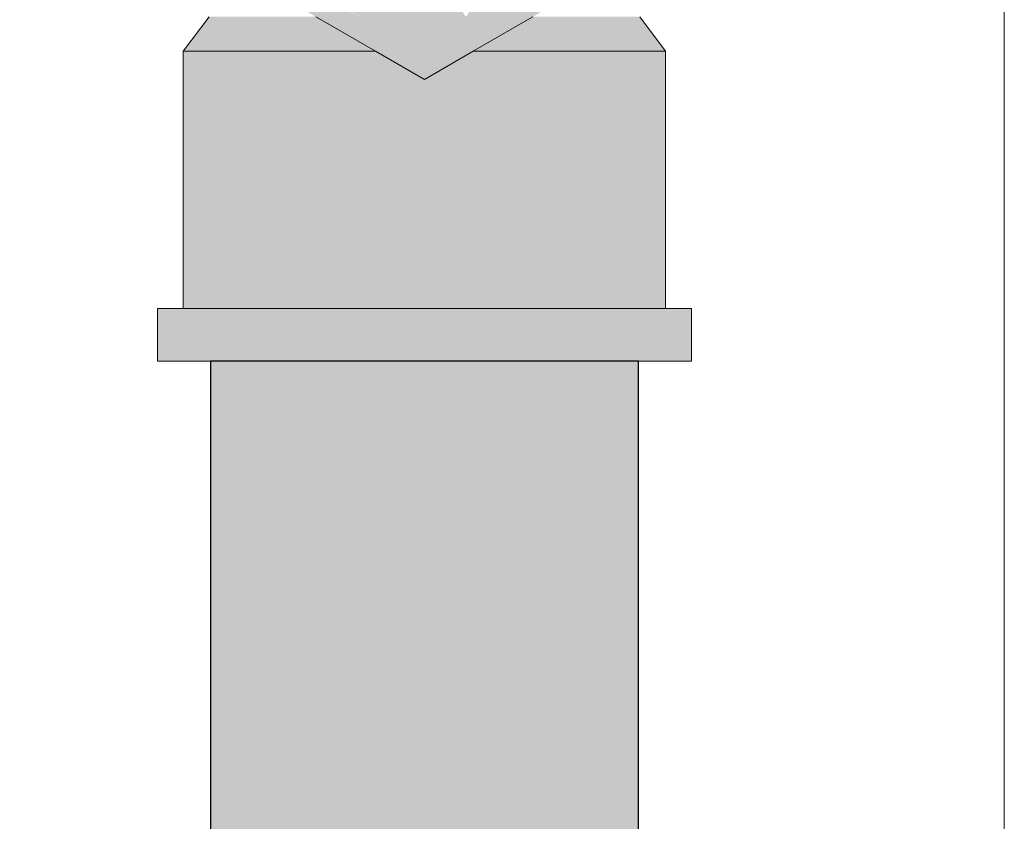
# Model space of a CAD drawing. Header units: millimetres. Extents: x -16331 to -10174, y -4135 to -3584.
# Tile 320 of 456: x -10239.25 to -10239.021, y -4008.036 to -4007.85. Entities that reach past the tile are written whole.
import ezdxf

# ---------------------------------------------------------------- set-up
doc = ezdxf.new("R2010")
doc.units = ezdxf.units.MM
doc.layers.add('AL-Condutos', color=3, linetype='Continuous')
for name, color, linetype, lineweight in [('AL-Registro', 9, 'Continuous', 18), ('DI-Elementos externos em vista', 9, 'Continuous', 5), ('IFC-IfcBuildingElementProxy-Contorno', 250, 'Continuous', 5)]:
    doc.layers.add(name, color=color, linetype=linetype, lineweight=lineweight)

msp = doc.modelspace()

# ---------------------------------------------------------------- hatches: boundary and pattern name
at = {"layer": 'AL-Condutos', "linetype": 'Continuous'}
msp.add_hatch(color=91, dxfattribs=at).paths.add_polyline_path([(-10239.10643, -4010.42558), (-10239.10643, -4007.92958), (-10239.1086, -4007.92958), (-10239.119, -4007.92958), (-10239.13582, -4007.92958), (-10239.15616, -4007.92958), (-10239.17649, -4007.92958), (-10239.19331, -4007.92958), (-10239.20371, -4007.92958), (-10239.20588, -4007.92958), (-10239.20588, -4010.42558), (-10239.20371, -4010.42558), (-10239.19331, -4010.42558), (-10239.17649, -4010.42558), (-10239.15616, -4010.42558), (-10239.13582, -4010.42558), (-10239.119, -4010.42558), (-10239.1086, -4010.42558)])
at = {"layer": 'AL-Registro', "linetype": 'Continuous'}
for points in [[(-10239.15616, -4007.86412), (-10239.14949, -4007.85758), (-10239.14134, -4007.84958), (-10239.1399, -4007.84817), (-10239.14134, -4007.84958), (-10239.14949, -4007.85758), (-10239.15616, -4007.86412), (-10239.14482, -4007.85758), (-10239.13328, -4007.85091), (-10239.13649, -4007.84958), (-10239.13328, -4007.85091), (-10239.13097, -4007.84958), (-10239.1262, -4007.84683), (-10239.12257, -4007.8421), (-10239.1262, -4007.84683), (-10239.1159, -4007.84088), (-10239.12052, -4007.84027), (-10239.12111, -4007.8402), (-10239.12052, -4007.84027), (-10239.1159, -4007.84088), (-10239.10241, -4007.8331), (-10239.09737, -4007.83018), (-10239.10108, -4007.82987), (-10239.09737, -4007.83018), (-10239.09212, -4007.82715), (-10239.09624, -4007.82769), (-10239.09737, -4007.82784), (-10239.09624, -4007.82769), (-10239.09737, -4007.82091), (-10239.1004, -4007.82824), (-10239.09737, -4007.82091), (-10239.10817, -4007.82926), (-10239.12044, -4007.83932), (-10239.12503, -4007.83968), (-10239.12637, -4007.8395), (-10239.12503, -4007.83968), (-10239.12044, -4007.83932), (-10239.10817, -4007.82926), (-10239.09737, -4007.82091), (-10239.09624, -4007.82769), (-10239.09212, -4007.82715), (-10239.08504, -4007.82306), (-10239.07649, -4007.81813), (-10239.08439, -4007.81813), (-10239.07649, -4007.81813), (-10239.06216, -4007.80985), (-10239.0841, -4007.81595), (-10239.09192, -4007.81813), (-10239.09723, -4007.82059), (-10239.09192, -4007.81813), (-10239.09677, -4007.81948), (-10239.09191, -4007.81813), (-10239.0841, -4007.81595), (-10239.07956, -4007.81469), (-10239.08363, -4007.81234), (-10239.08367, -4007.81231), (-10239.08362, -4007.81231), (-10239.08354, -4007.8117), (-10239.08349, -4007.81134), (-10239.08458, -4007.81179), (-10239.08349, -4007.81134), (-10239.08347, -4007.81116), (-10239.08546, -4007.81128), (-10239.09185, -4007.80759), (-10239.09479, -4007.8059), (-10239.09959, -4007.81215), (-10239.09359, -4007.81178), (-10239.09417, -4007.81318), (-10239.09359, -4007.81178), (-10239.09737, -4007.81201), (-10239.09959, -4007.81215), (-10239.09737, -4007.81388), (-10239.09424, -4007.81337), (-10239.09431, -4007.81353), (-10239.08668, -4007.81266), (-10239.09431, -4007.81353), (-10239.09424, -4007.81337), (-10239.09737, -4007.81388), (-10239.09516, -4007.81559), (-10239.09468, -4007.81597), (-10239.09516, -4007.81559), (-10239.09545, -4007.81629), (-10239.0959, -4007.81736), (-10239.09621, -4007.81813), (-10239.0959, -4007.81736), (-10239.09545, -4007.81629), (-10239.09516, -4007.81559), (-10239.09737, -4007.81388), (-10239.09737, -4007.81708), (-10239.09737, -4007.81388), (-10239.09959, -4007.81215), (-10239.10416, -4007.81566), (-10239.10738, -4007.81813), (-10239.11616, -4007.82486), (-10239.10416, -4007.82153), (-10239.10416, -4007.81813), (-10239.09988, -4007.81813), (-10239.09737, -4007.81813), (-10239.09988, -4007.81813), (-10239.10416, -4007.81813), (-10239.10416, -4007.8199), (-10239.10416, -4007.82153), (-10239.09737, -4007.81964), (-10239.11137, -4007.8275), (-10239.11323, -4007.82993), (-10239.11137, -4007.8275), (-10239.1197, -4007.83078), (-10239.11137, -4007.8275), (-10239.09737, -4007.81964), (-10239.1075, -4007.82246), (-10239.11616, -4007.82486), (-10239.12257, -4007.83116), (-10239.13052, -4007.83896), (-10239.13205, -4007.83706), (-10239.13393, -4007.83851), (-10239.13826, -4007.84183), (-10239.13393, -4007.83851), (-10239.13205, -4007.83706), (-10239.13729, -4007.83807), (-10239.13874, -4007.84219), (-10239.13729, -4007.83807), (-10239.13205, -4007.83706), (-10239.13545, -4007.83286), (-10239.13877, -4007.83787), (-10239.13977, -4007.84299), (-10239.14072, -4007.84783), (-10239.13977, -4007.84299), (-10239.13877, -4007.83787), (-10239.13992, -4007.8431), (-10239.14094, -4007.84774), (-10239.13992, -4007.8431), (-10239.1442, -4007.84639), (-10239.13992, -4007.8431), (-10239.13877, -4007.83787), (-10239.14437, -4007.84632), (-10239.14463, -4007.84671), (-10239.14426, -4007.84643), (-10239.14463, -4007.84671), (-10239.14653, -4007.84958), (-10239.15182, -4007.85758), (-10239.14653, -4007.84958), (-10239.15302, -4007.84013), (-10239.15616, -4007.83558), (-10239.15616, -4007.84143), (-10239.15616, -4007.83558), (-10239.17686, -4007.83286), (-10239.16283, -4007.84419), (-10239.15616, -4007.84958), (-10239.16283, -4007.84419), (-10239.16365, -4007.84453), (-10239.16283, -4007.84419), (-10239.17106, -4007.83754), (-10239.17686, -4007.83286), (-10239.19616, -4007.82486), (-10239.17354, -4007.83787), (-10239.16795, -4007.84632), (-10239.16579, -4007.84958), (-10239.15616, -4007.85758), (-10239.16579, -4007.84958), (-10239.16049, -4007.85758), (-10239.16579, -4007.84958), (-10239.16769, -4007.84671), (-10239.16795, -4007.84632), (-10239.16811, -4007.84638), (-10239.17019, -4007.84479), (-10239.16918, -4007.84682), (-10239.16965, -4007.84702), (-10239.16918, -4007.84682), (-10239.17019, -4007.84479), (-10239.16811, -4007.84638), (-10239.16795, -4007.84632), (-10239.17354, -4007.83787), (-10239.18386, -4007.83194), (-10239.18758, -4007.83145), (-10239.18701, -4007.83188), (-10239.17838, -4007.83851), (-10239.18701, -4007.83188), (-10239.18758, -4007.83145), (-10239.18816, -4007.83137), (-10239.17925, -4007.83862), (-10239.18816, -4007.83137), (-10239.18386, -4007.83194), (-10239.19616, -4007.82486), (-10239.20812, -4007.81815), (-10239.20816, -4007.82153), (-10239.20481, -4007.82246), (-10239.21469, -4007.82154), (-10239.21258, -4007.82663), (-10239.20406, -4007.82345), (-10239.21258, -4007.82663), (-10239.21236, -4007.82715), (-10239.2023, -4007.82573), (-10239.21236, -4007.82715), (-10239.21258, -4007.82663), (-10239.21469, -4007.82154), (-10239.21495, -4007.82752), (-10239.21203, -4007.82794), (-10239.21191, -4007.82823), (-10239.19918, -4007.8298), (-10239.18974, -4007.83116), (-10239.19918, -4007.8298), (-10239.21191, -4007.82824), (-10239.19908, -4007.82993), (-10239.21191, -4007.82824), (-10239.21342, -4007.82804), (-10239.21175, -4007.82862), (-10239.21342, -4007.82804), (-10239.21407, -4007.82796), (-10239.21169, -4007.82876), (-10239.19588, -4007.8341), (-10239.1818, -4007.83896), (-10239.17242, -4007.84816), (-10239.1818, -4007.83896), (-10239.19588, -4007.8341), (-10239.21169, -4007.82877), (-10239.19582, -4007.83418), (-10239.21169, -4007.82877), (-10239.21407, -4007.82796), (-10239.21149, -4007.82925), (-10239.21407, -4007.82796), (-10239.21342, -4007.82804), (-10239.21191, -4007.82823), (-10239.21203, -4007.82794), (-10239.21495, -4007.82752), (-10239.21469, -4007.82154), (-10239.21495, -4007.82149), (-10239.2147, -4007.82151), (-10239.21495, -4007.8209), (-10239.2147, -4007.82151), (-10239.20481, -4007.82246), (-10239.21495, -4007.81964), (-10239.20816, -4007.82153), (-10239.20816, -4007.81989), (-10239.21093, -4007.81874), (-10239.20816, -4007.81989), (-10239.20816, -4007.81813), (-10239.21242, -4007.81813), (-10239.20816, -4007.81813), (-10239.20982, -4007.81593), (-10239.20816, -4007.8181), (-10239.20816, -4007.81565), (-10239.21026, -4007.81536), (-10239.21495, -4007.81472), (-10239.21495, -4007.81679), (-10239.21495, -4007.81472), (-10239.21759, -4007.81454), (-10239.22176, -4007.81426), (-10239.21759, -4007.81454), (-10239.21495, -4007.81472), (-10239.21767, -4007.81434), (-10239.21495, -4007.81472), (-10239.20816, -4007.81565), (-10239.21272, -4007.81215), (-10239.21495, -4007.81201), (-10239.21873, -4007.81178), (-10239.21856, -4007.81219), (-10239.21838, -4007.81262), (-10239.21856, -4007.81219), (-10239.21873, -4007.81178), (-10239.21272, -4007.81215), (-10239.21752, -4007.8059), (-10239.22046, -4007.80759), (-10239.22087, -4007.8066), (-10239.22099, -4007.80632), (-10239.22686, -4007.81128), (-10239.22587, -4007.81255), (-10239.22351, -4007.81353), (-10239.22587, -4007.81255), (-10239.22686, -4007.81128), (-10239.22099, -4007.80632), (-10239.22087, -4007.8066), (-10239.22046, -4007.80759), (-10239.21944, -4007.807), (-10239.21752, -4007.8059), (-10239.22544, -4007.79558), (-10239.23956, -4007.7886), (-10239.24063, -4007.79074), (-10239.25016, -4007.80985), (-10239.2213, -4007.80557), (-10239.2305, -4007.79851), (-10239.22042, -4007.80625), (-10239.2213, -4007.80557), (-10239.22942, -4007.80677), (-10239.22935, -4007.80733), (-10239.22942, -4007.80677), (-10239.25016, -4007.80985), (-10239.22884, -4007.81116), (-10239.22882, -4007.81133), (-10239.22884, -4007.81116), (-10239.2293, -4007.81113), (-10239.25016, -4007.80985), (-10239.23276, -4007.81469), (-10239.23094, -4007.81364), (-10239.22936, -4007.81273), (-10239.22869, -4007.81234), (-10239.22773, -4007.81179), (-10239.22869, -4007.81234), (-10239.22936, -4007.81273), (-10239.22864, -4007.81269), (-10239.22862, -4007.81283), (-10239.22852, -4007.81361), (-10239.22862, -4007.81283), (-10239.22864, -4007.81269), (-10239.22936, -4007.81273), (-10239.23094, -4007.81364), (-10239.22849, -4007.8138), (-10239.22846, -4007.81411), (-10239.21686, -4007.81629), (-10239.2168, -4007.81642), (-10239.21629, -4007.81652), (-10239.21679, -4007.81647), (-10239.22831, -4007.81521), (-10239.22821, -4007.81595), (-10239.21674, -4007.81658), (-10239.22821, -4007.81595), (-10239.2204, -4007.81813), (-10239.21661, -4007.81689), (-10239.21593, -4007.81667), (-10239.21539, -4007.8169), (-10239.21495, -4007.81708), (-10239.21539, -4007.8169), (-10239.21495, -4007.81813), (-10239.21539, -4007.8169), (-10239.21593, -4007.81667), (-10239.2165, -4007.81717), (-10239.2161, -4007.81813), (-10239.2165, -4007.81717), (-10239.21593, -4007.81667), (-10239.21661, -4007.81689), (-10239.2204, -4007.81813), (-10239.21554, -4007.81948), (-10239.21549, -4007.8196), (-10239.21554, -4007.81948), (-10239.22786, -4007.8186), (-10239.22779, -4007.81918), (-10239.22752, -4007.82121), (-10239.22743, -4007.8219), (-10239.22752, -4007.82121), (-10239.22779, -4007.81918), (-10239.22786, -4007.8186), (-10239.23367, -4007.81813), (-10239.25016, -4007.80985), (-10239.23583, -4007.81813), (-10239.22741, -4007.82204), (-10239.21495, -4007.82784), (-10239.21135, -4007.8296), (-10239.19216, -4007.83895), (-10239.21134, -4007.82961), (-10239.21495, -4007.82784), (-10239.22741, -4007.82204), (-10239.23583, -4007.81813), (-10239.22739, -4007.82222), (-10239.23583, -4007.81813), (-10239.22728, -4007.82306), (-10239.21611, -4007.82769), (-10239.22728, -4007.82306), (-10239.22019, -4007.82715), (-10239.21495, -4007.82825), (-10239.21117, -4007.83003), (-10239.19212, -4007.839), (-10239.18999, -4007.84004), (-10239.17317, -4007.84848), (-10239.18999, -4007.84004), (-10239.19208, -4007.83905), (-10239.18999, -4007.84004), (-10239.19212, -4007.839), (-10239.21116, -4007.83004), (-10239.21495, -4007.82825), (-10239.21114, -4007.8301), (-10239.21495, -4007.82825), (-10239.22019, -4007.82715), (-10239.21495, -4007.83018), (-10239.21034, -4007.83203), (-10239.19172, -4007.83952), (-10239.21033, -4007.83206), (-10239.21495, -4007.83018), (-10239.21025, -4007.83225), (-10239.19162, -4007.83966), (-10239.19051, -4007.84011), (-10239.19162, -4007.83966), (-10239.1912, -4007.8402), (-10239.19162, -4007.83966), (-10239.21025, -4007.83225), (-10239.192, -4007.8403), (-10239.19068, -4007.84088), (-10239.17321, -4007.84849), (-10239.17097, -4007.84958), (-10239.17333, -4007.84854), (-10239.18872, -4007.84344), (-10239.19641, -4007.84088), (-10239.18863, -4007.84354), (-10239.17364, -4007.84867), (-10239.17583, -4007.84958), (-10239.17364, -4007.84867), (-10239.18863, -4007.84354), (-10239.19641, -4007.84088), (-10239.18611, -4007.84683), (-10239.18135, -4007.84958), (-10239.17865, -4007.85075), (-10239.18135, -4007.84958), (-10239.17904, -4007.85091), (-10239.16282, -4007.85758), (-10239.17904, -4007.85091), (-10239.16749, -4007.85758)], [(-10239.20806, -4007.85758), (-10239.20336, -4007.84958), (-10239.20616, -4007.84958), (-10239.21216, -4007.85758)], [(-10239.19884, -4007.84958), (-10239.20336, -4007.84958), (-10239.20806, -4007.85758), (-10239.20395, -4007.85758), (-10239.19986, -4007.85758), (-10239.19576, -4007.85758), (-10239.18585, -4007.85758), (-10239.17596, -4007.85758), (-10239.17483, -4007.85334), (-10239.18135, -4007.84958), (-10239.18267, -4007.84958), (-10239.19151, -4007.84958), (-10239.19517, -4007.84958)], [(-10239.10016, -4007.85758), (-10239.10616, -4007.84958), (-10239.10982, -4007.84958), (-10239.11348, -4007.84958), (-10239.11714, -4007.84958), (-10239.1208, -4007.84958), (-10239.12964, -4007.84958), (-10239.13097, -4007.84958), (-10239.13748, -4007.85334), (-10239.1401, -4007.85485), (-10239.13636, -4007.85758), (-10239.12646, -4007.85758), (-10239.11656, -4007.85758), (-10239.11149, -4007.85758), (-10239.10642, -4007.85758)], [(-10239.17596, -4007.85758), (-10239.16749, -4007.85758), (-10239.17222, -4007.85485), (-10239.17483, -4007.85334)], [(-10239.13636, -4007.85758), (-10239.1401, -4007.85485), (-10239.14482, -4007.85758)], [(-10239.21216, -4007.85758), (-10239.21216, -4007.91729), (-10239.21043, -4007.91729), (-10239.21025, -4007.91729), (-10239.20519, -4007.91729), (-10239.21025, -4007.85758)], [(-10239.20519, -4007.91729), (-10239.20465, -4007.91729), (-10239.1966, -4007.91729), (-10239.20465, -4007.85758), (-10239.21025, -4007.85758)], [(-10239.1966, -4007.91729), (-10239.19576, -4007.91729), (-10239.18526, -4007.91729), (-10239.19576, -4007.85758), (-10239.20465, -4007.85758)], [(-10239.18526, -4007.91729), (-10239.18416, -4007.91729), (-10239.18287, -4007.91729), (-10239.17065, -4007.91729), (-10239.16927, -4007.91729), (-10239.15743, -4007.86339), (-10239.16749, -4007.85758), (-10239.17065, -4007.85758), (-10239.18416, -4007.85758), (-10239.19576, -4007.85758)], [(-10239.15235, -4007.86193), (-10239.15601, -4007.86404), (-10239.156, -4007.86421), (-10239.15616, -4007.86412), (-10239.15743, -4007.86339), (-10239.15616, -4007.91729), (-10239.15478, -4007.91729), (-10239.14457, -4007.87081), (-10239.14166, -4007.85758), (-10239.14482, -4007.85758)], [(-10239.14038, -4007.91729), (-10239.12816, -4007.85758), (-10239.14166, -4007.85758), (-10239.15478, -4007.91729), (-10239.14166, -4007.91729)], [(-10239.12705, -4007.91729), (-10239.11656, -4007.85758), (-10239.12816, -4007.85758), (-10239.14038, -4007.91729), (-10239.12816, -4007.91729)], [(-10239.10766, -4007.85758), (-10239.11656, -4007.85758), (-10239.12705, -4007.91729), (-10239.11656, -4007.91729), (-10239.11571, -4007.91729), (-10239.10766, -4007.91729)], [(-10239.10016, -4007.91729), (-10239.10016, -4007.85758), (-10239.10206, -4007.85758), (-10239.10766, -4007.85758), (-10239.10766, -4007.91729), (-10239.1026, -4007.91729), (-10239.10206, -4007.91729), (-10239.10034, -4007.91729)], [(-10239.1578, -4007.86507), (-10239.16927, -4007.91729), (-10239.15616, -4007.91729), (-10239.1574, -4007.86484), (-10239.15743, -4007.86339)], [(-10239.21604, -4007.91729), (-10239.21816, -4007.91729), (-10239.21816, -4007.92958), (-10239.21604, -4007.92958)], [(-10239.21604, -4007.92358), (-10239.21604, -4007.92958), (-10239.21415, -4007.92358), (-10239.21604, -4007.92958), (-10239.21216, -4007.92958), (-10239.20985, -4007.92958), (-10239.21103, -4007.92358), (-10239.21216, -4007.92358), (-10239.21302, -4007.92358), (-10239.21216, -4007.92358), (-10239.21103, -4007.92358), (-10239.21216, -4007.92187), (-10239.21103, -4007.92358), (-10239.20985, -4007.92958), (-10239.20504, -4007.92358), (-10239.20985, -4007.92358), (-10239.20504, -4007.92358), (-10239.20588, -4007.92463), (-10239.20985, -4007.92958), (-10239.20588, -4007.92958), (-10239.2, -4007.92958), (-10239.20301, -4007.92358), (-10239.2, -4007.92958), (-10239.2, -4007.92358), (-10239.2, -4007.91729), (-10239.20985, -4007.91729), (-10239.21216, -4007.91729), (-10239.21604, -4007.91729)], [(-10239.2, -4007.92358), (-10239.2, -4007.92958), (-10239.19373, -4007.92358), (-10239.2, -4007.92958), (-10239.18716, -4007.92958), (-10239.17986, -4007.92358), (-10239.18716, -4007.92358), (-10239.17986, -4007.92358), (-10239.18716, -4007.92958), (-10239.17221, -4007.92958), (-10239.15616, -4007.92958), (-10239.17221, -4007.92358), (-10239.15616, -4007.92958), (-10239.14011, -4007.92958), (-10239.13281, -4007.92358), (-10239.14011, -4007.92358), (-10239.14832, -4007.92358), (-10239.15616, -4007.92358), (-10239.16399, -4007.92358), (-10239.15616, -4007.92358), (-10239.14832, -4007.92358), (-10239.14011, -4007.92358), (-10239.13281, -4007.92358), (-10239.12516, -4007.91729), (-10239.14011, -4007.91729), (-10239.15616, -4007.91729), (-10239.17221, -4007.91729), (-10239.18716, -4007.91729), (-10239.2, -4007.91729)], [(-10239.11232, -4007.91729), (-10239.12516, -4007.91729), (-10239.13281, -4007.92358), (-10239.12516, -4007.92358), (-10239.13281, -4007.92358), (-10239.14011, -4007.92958), (-10239.12516, -4007.92958), (-10239.11889, -4007.92358), (-10239.12516, -4007.92958), (-10239.11232, -4007.92958), (-10239.11232, -4007.92358)], [(-10239.10751, -4007.92358), (-10239.10246, -4007.91729), (-10239.11232, -4007.91729), (-10239.11232, -4007.92358), (-10239.11232, -4007.92958)], [(-10239.09944, -4007.92358), (-10239.09627, -4007.91729), (-10239.10016, -4007.91729), (-10239.10246, -4007.91729), (-10239.10643, -4007.92224), (-10239.10751, -4007.92358), (-10239.10643, -4007.92358), (-10239.10449, -4007.92358), (-10239.10246, -4007.92358), (-10239.10134, -4007.92358), (-10239.10016, -4007.92358), (-10239.10134, -4007.92358), (-10239.10246, -4007.92358), (-10239.10449, -4007.92358), (-10239.10643, -4007.92358), (-10239.10751, -4007.92358), (-10239.11232, -4007.92958), (-10239.10643, -4007.92958), (-10239.10246, -4007.92958), (-10239.10016, -4007.925)], [(-10239.09416, -4007.91729), (-10239.09627, -4007.91729), (-10239.10246, -4007.92958), (-10239.09627, -4007.92958), (-10239.09416, -4007.92958)]]:
    msp.add_hatch(color=254, dxfattribs=at).paths.add_polyline_path(points)

# ---------------------------------------------------------------- linework, layer by layer
at = {"layer": 'AL-Condutos'}
for p, q in [((-10239.20588, -4007.92958), (-10239.20588, -4010.42558)), ((-10239.20371, -4007.92958), (-10239.20588, -4007.92958)), ((-10239.19331, -4007.92958), (-10239.20371, -4007.92958)), ((-10239.17649, -4007.92958), (-10239.19331, -4007.92958)), ((-10239.15616, -4007.92958), (-10239.17649, -4007.92958)), ((-10239.13582, -4007.92958), (-10239.15616, -4007.92958)), ((-10239.119, -4007.92958), (-10239.13582, -4007.92958)), ((-10239.1086, -4007.92958), (-10239.119, -4007.92958)), ((-10239.10643, -4007.92958), (-10239.1086, -4007.92958)), ((-10239.10643, -4010.42558), (-10239.10643, -4007.92958))]:
    msp.add_line(p, q, dxfattribs=at)
at = {"layer": 'AL-Registro'}
for p, q in [((-10239.20616, -4007.84958), (-10239.21216, -4007.85758)), ((-10239.18135, -4007.84958), (-10239.17904, -4007.85091)), ((-10239.17904, -4007.85091), (-10239.16749, -4007.85758)), ((-10239.14482, -4007.85758), (-10239.13328, -4007.85091)), ((-10239.13328, -4007.85091), (-10239.13097, -4007.84958)), ((-10239.10016, -4007.85758), (-10239.10616, -4007.84958)), ((-10239.21025, -4007.85758), (-10239.21216, -4007.85758)), ((-10239.21216, -4007.85758), (-10239.21216, -4007.91729)), ((-10239.21216, -4007.85758), (-10239.20806, -4007.85758)), ((-10239.20465, -4007.85758), (-10239.21025, -4007.85758)), ((-10239.20806, -4007.85758), (-10239.20395, -4007.85758)), ((-10239.19576, -4007.85758), (-10239.20465, -4007.85758)), ((-10239.20395, -4007.85758), (-10239.19986, -4007.85758)), ((-10239.19986, -4007.85758), (-10239.19576, -4007.85758)), ((-10239.18416, -4007.85758), (-10239.19576, -4007.85758)), ((-10239.19576, -4007.85758), (-10239.18585, -4007.85758)), ((-10239.18585, -4007.85758), (-10239.17596, -4007.85758)), ((-10239.17065, -4007.85758), (-10239.18416, -4007.85758)), ((-10239.17596, -4007.85758), (-10239.16749, -4007.85758)), ((-10239.16749, -4007.85758), (-10239.17065, -4007.85758)), ((-10239.16749, -4007.85758), (-10239.15616, -4007.86412)), ((-10239.15616, -4007.86412), (-10239.14482, -4007.85758)), ((-10239.14166, -4007.85758), (-10239.14482, -4007.85758)), ((-10239.14482, -4007.85758), (-10239.13636, -4007.85758)), ((-10239.12816, -4007.85758), (-10239.14166, -4007.85758)), ((-10239.13636, -4007.85758), (-10239.12646, -4007.85758)), ((-10239.11656, -4007.85758), (-10239.12816, -4007.85758)), ((-10239.12646, -4007.85758), (-10239.11656, -4007.85758)), ((-10239.10766, -4007.85758), (-10239.11656, -4007.85758)), ((-10239.11656, -4007.85758), (-10239.11149, -4007.85758)), ((-10239.11149, -4007.85758), (-10239.10642, -4007.85758)), ((-10239.10206, -4007.85758), (-10239.10766, -4007.85758)), ((-10239.10642, -4007.85758), (-10239.10016, -4007.85758)), ((-10239.10016, -4007.85758), (-10239.10206, -4007.85758)), ((-10239.10016, -4007.91729), (-10239.10016, -4007.85758)), ((-10239.21816, -4007.91729), (-10239.21816, -4007.92958)), ((-10239.21604, -4007.91729), (-10239.21816, -4007.91729)), ((-10239.21216, -4007.91729), (-10239.21604, -4007.91729)), ((-10239.20985, -4007.91729), (-10239.21216, -4007.91729)), ((-10239.2, -4007.91729), (-10239.20985, -4007.91729)), ((-10239.18716, -4007.91729), (-10239.2, -4007.91729)), ((-10239.17221, -4007.91729), (-10239.18716, -4007.91729)), ((-10239.15616, -4007.91729), (-10239.17221, -4007.91729)), ((-10239.14011, -4007.91729), (-10239.15616, -4007.91729)), ((-10239.12516, -4007.91729), (-10239.14011, -4007.91729)), ((-10239.11232, -4007.91729), (-10239.12516, -4007.91729)), ((-10239.10246, -4007.91729), (-10239.11232, -4007.91729)), ((-10239.10016, -4007.91729), (-10239.10246, -4007.91729)), ((-10239.09627, -4007.91729), (-10239.10016, -4007.91729)), ((-10239.09416, -4007.91729), (-10239.09627, -4007.91729)), ((-10239.09416, -4007.92958), (-10239.09416, -4007.91729)), ((-10239.21816, -4007.92958), (-10239.21604, -4007.92958)), ((-10239.21604, -4007.92958), (-10239.21216, -4007.92958)), ((-10239.21216, -4007.92958), (-10239.20985, -4007.92958)), ((-10239.20985, -4007.92958), (-10239.20588, -4007.92958)), ((-10239.20588, -4007.92958), (-10239.2, -4007.92958)), ((-10239.2, -4007.92958), (-10239.18716, -4007.92958)), ((-10239.18716, -4007.92958), (-10239.17221, -4007.92958)), ((-10239.17221, -4007.92958), (-10239.15616, -4007.92958)), ((-10239.15616, -4007.92958), (-10239.14011, -4007.92958)), ((-10239.14011, -4007.92958), (-10239.12516, -4007.92958)), ((-10239.12516, -4007.92958), (-10239.11232, -4007.92958)), ((-10239.11232, -4007.92958), (-10239.10643, -4007.92958)), ((-10239.10643, -4007.92958), (-10239.10246, -4007.92958)), ((-10239.10246, -4007.92958), (-10239.09627, -4007.92958)), ((-10239.09627, -4007.92958), (-10239.09416, -4007.92958))]:
    msp.add_line(p, q, dxfattribs=at)
at = {"layer": 'DI-Elementos externos em vista'}
msp.add_line((-10239.02149, -4007.75558), (-10239.02149, -4010.75558), dxfattribs=at)
at = {"layer": 'IFC-IfcBuildingElementProxy-Contorno', "lineweight": 5}
msp.add_line((-10239.02149, -4007.75558), (-10239.02149, -4010.75558), dxfattribs=at)

doc.saveas('drawing.dxf')
